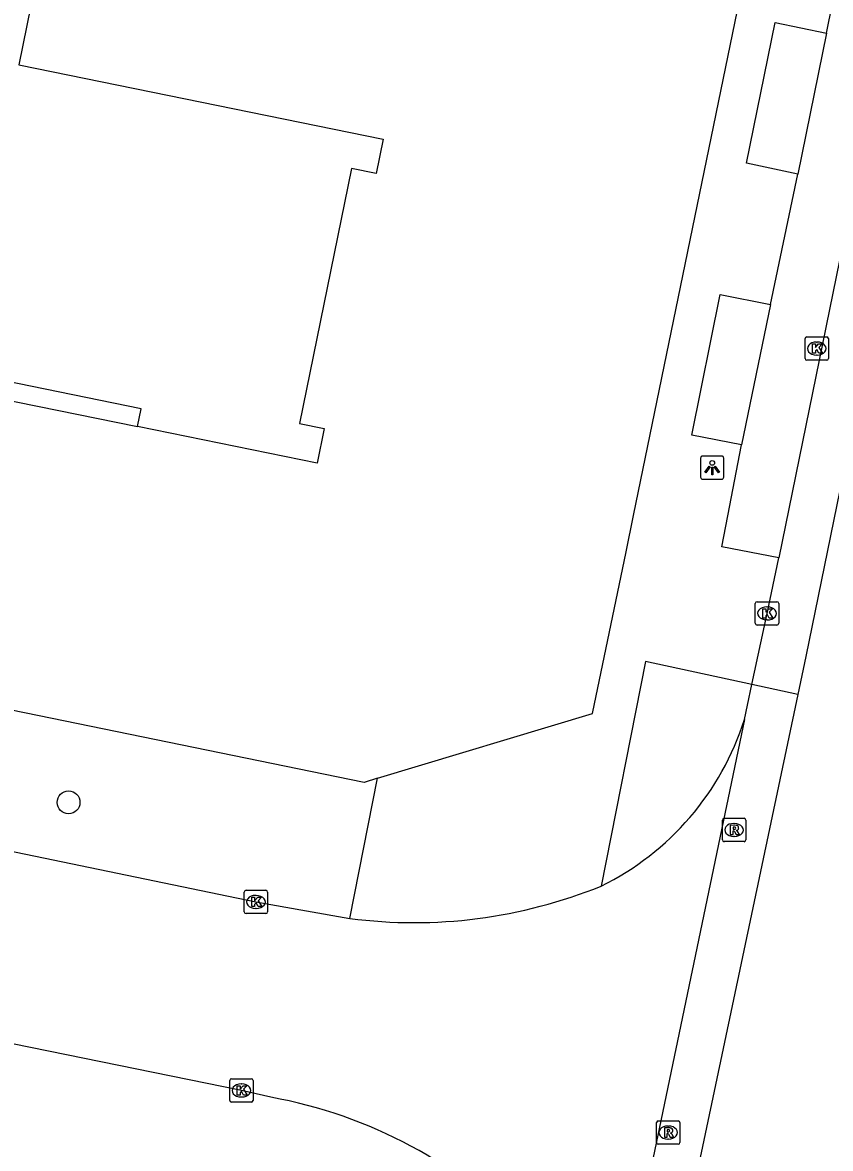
# Model space of a CAD drawing. Extents: x 157692 to 159670, y 381454 to 383289.
# Drawn here: x 158558.55 to 158593.18, y 382472.89 to 382521.12 of the extents above; entities that cross this region are included whole.
import ezdxf

# ---------------------------------------------------------------- set-up
doc = ezdxf.new("R2010")
doc.units = 0
for name, color, linetype in [('IMGEO_Boom', 7, 'Continuous'), ('IMGEO_Kolk', 7, 'Continuous'), ('IMGEO_Lichtpunt', 7, 'Continuous'), ('IMGEO_Pand', 7, 'Continuous'), ('IMGEO_Pand_overbouw', 7, 'Continuous'), ('IMGEO_Parkeervlak_open', 7, 'Continuous'), ('IMGEO_Rijbaan_lokaal_gesloten', 7, 'Continuous'), ('IMGEO_Rioolput', 7, 'Continuous'), ('IMGEO_Voetpad_open', 7, 'Continuous')]:
    doc.layers.add(name, color=color, linetype=linetype)

msp = doc.modelspace()

# ---------------------------------------------------------------- linework, layer by layer
at = {"layer": 'IMGEO_Boom'}
msp.add_circle((158560.526, 382487.714), 0.489, dxfattribs=at)
at = {"layer": 'IMGEO_Kolk'}
for p, q in [((158592.09, 382506.729), (158592.09, 382507.581)), ((158592.165, 382507.655), (158593.017, 382507.655)), ((158593.091, 382507.581), (158593.091, 382506.729)), ((158592.578, 382507.435), (158592.603, 382507.435)), ((158593.017, 382506.655), (158592.165, 382506.655)), ((158592.601, 382506.875), (158592.576, 382506.875)), ((158589.956, 382495.385), (158589.956, 382496.237)), ((158590.031, 382496.311), (158590.883, 382496.311)), ((158590.444, 382496.091), (158590.469, 382496.091)), ((158590.957, 382496.237), (158590.957, 382495.385)), ((158590.467, 382495.531), (158590.442, 382495.531)), ((158590.883, 382495.311), (158590.031, 382495.311)), ((158568.131, 382483.947), (158568.983, 382483.947)), ((158568.056, 382483.021), (158568.056, 382483.873)), ((158568.544, 382483.727), (158568.569, 382483.727)), ((158569.057, 382483.873), (158569.057, 382483.021)), ((158568.983, 382482.947), (158568.131, 382482.947)), ((158568.567, 382483.167), (158568.542, 382483.167)), ((158567.432, 382474.946), (158567.432, 382475.798)), ((158567.507, 382475.872), (158568.359, 382475.872)), ((158568.433, 382475.798), (158568.433, 382474.946)), ((158567.92, 382475.652), (158567.945, 382475.652)), ((158568.359, 382474.872), (158567.507, 382474.872)), ((158567.943, 382475.092), (158567.918, 382475.092))]:
    msp.add_line(p, q, dxfattribs=at)
for points in [[(158592.09, 382506.729), (158592.09, 382507.581)], [(158592.165, 382507.655), (158593.017, 382507.655)], [(158593.091, 382507.581), (158593.091, 382506.729)], [(158592.411, 382507.355), (158592.534, 382507.355), (158592.534, 382507.204), (158592.664, 382507.355), (158592.828, 382507.355), (158592.682, 382507.204), (158592.835, 382506.955), (158592.683, 382506.955), (158592.598, 382507.119), (158592.534, 382507.052), (158592.534, 382506.955), (158592.411, 382506.955), (158592.411, 382507.355)], [(158593.017, 382506.655), (158592.165, 382506.655)], [(158589.956, 382495.385), (158589.956, 382496.237)], [(158590.031, 382496.311), (158590.883, 382496.311)], [(158590.277, 382496.011), (158590.4, 382496.011), (158590.4, 382495.86), (158590.53, 382496.011), (158590.694, 382496.011), (158590.548, 382495.86), (158590.701, 382495.611), (158590.549, 382495.611), (158590.464, 382495.775), (158590.4, 382495.708), (158590.4, 382495.611), (158590.277, 382495.611), (158590.277, 382496.011)], [(158590.957, 382496.237), (158590.957, 382495.385)], [(158590.883, 382495.311), (158590.031, 382495.311)], [(158568.131, 382483.947), (158568.983, 382483.947)], [(158568.056, 382483.021), (158568.056, 382483.873)], [(158568.377, 382483.647), (158568.5, 382483.647), (158568.5, 382483.496), (158568.63, 382483.647), (158568.794, 382483.647), (158568.648, 382483.496), (158568.801, 382483.247), (158568.649, 382483.247), (158568.564, 382483.411), (158568.5, 382483.344), (158568.5, 382483.247), (158568.377, 382483.247), (158568.377, 382483.647)], [(158569.057, 382483.873), (158569.057, 382483.021)], [(158568.983, 382482.947), (158568.131, 382482.947)], [(158567.432, 382474.946), (158567.432, 382475.798)], [(158567.507, 382475.872), (158568.359, 382475.872)], [(158568.433, 382475.798), (158568.433, 382474.946)], [(158567.753, 382475.572), (158567.876, 382475.572), (158567.876, 382475.421), (158568.006, 382475.572), (158568.17, 382475.572), (158568.024, 382475.421), (158568.177, 382475.172), (158568.025, 382475.172), (158567.94, 382475.336), (158567.876, 382475.269), (158567.876, 382475.172), (158567.753, 382475.172), (158567.753, 382475.572)], [(158568.359, 382474.872), (158567.507, 382474.872)]]:
    msp.add_lwpolyline(points, dxfattribs=at)
for centre, start, end in [((158592.167, 382507.579), 91.552, 178.448), ((158592.167, 382507.579), 91.552, 178.448), ((158593.015, 382507.579), 1.552, 88.448), ((158593.015, 382507.579), 1.552, 88.448), ((158592.167, 382506.731), 181.552, 268.448), ((158592.167, 382506.731), 181.552, 268.448), ((158593.015, 382506.731), 271.552, 358.448), ((158593.015, 382506.731), 271.552, 358.448), ((158590.033, 382496.235), 91.552, 178.448), ((158590.033, 382496.235), 91.552, 178.448), ((158590.881, 382496.235), 1.552, 88.448), ((158590.881, 382496.235), 1.552, 88.448), ((158590.033, 382495.387), 181.552, 268.448), ((158590.033, 382495.387), 181.552, 268.448), ((158590.881, 382495.387), 271.552, 358.448), ((158590.881, 382495.387), 271.552, 358.448), ((158568.133, 382483.871), 91.552, 178.448), ((158568.133, 382483.871), 91.552, 178.448), ((158568.981, 382483.871), 1.552, 88.448), ((158568.981, 382483.871), 1.552, 88.448), ((158568.133, 382483.023), 181.552, 268.448), ((158568.133, 382483.023), 181.552, 268.448), ((158568.981, 382483.023), 271.552, 358.448), ((158568.981, 382483.023), 271.552, 358.448), ((158567.509, 382475.796), 91.552, 178.448), ((158567.509, 382475.796), 91.552, 178.448), ((158568.357, 382475.796), 1.552, 88.448), ((158568.357, 382475.796), 1.552, 88.448), ((158567.509, 382474.948), 181.552, 268.448), ((158567.509, 382474.948), 181.552, 268.448), ((158568.357, 382474.948), 271.552, 358.448), ((158568.357, 382474.948), 271.552, 358.448)]:
    msp.add_arc(centre, 0.0765, start, end, dxfattribs=at)
for centre, major_axis, ratio, start_param, end_param in [((158592.577, 382507.155), (-0.387, 0.002), 0.722429, 4.712389, 7.853982), ((158592.602, 382507.155), (-0.39, 0.002), 0.717154, 1.570796, 4.712389), ((158590.443, 382495.811), (-0.387, 0.002), 0.722429, 4.712389, 7.853982), ((158590.468, 382495.811), (-0.39, 0.002), 0.717154, 1.570796, 4.712389), ((158568.543, 382483.447), (-0.387, 0.002), 0.722429, 4.712389, 7.853982), ((158568.568, 382483.447), (-0.39, 0.002), 0.717154, 1.570796, 4.712389), ((158567.919, 382475.372), (-0.387, 0.002), 0.722429, 4.712389, 7.853982), ((158567.944, 382475.372), (-0.39, 0.002), 0.717154, 1.570796, 4.712389)]:
    msp.add_ellipse(centre, major_axis=major_axis, ratio=ratio, start_param=start_param, end_param=end_param, dxfattribs=at)
at = {"layer": 'IMGEO_Lichtpunt'}
for p, q in [((158587.61, 382502.457), (158587.61, 382501.65)), ((158587.61, 382502.457), (158587.61, 382501.65)), ((158588.512, 382502.552), (158587.704, 382502.552)), ((158588.512, 382502.552), (158587.704, 382502.552)), ((158588.606, 382501.65), (158588.606, 382502.457)), ((158588.606, 382501.65), (158588.606, 382502.457)), ((158587.704, 382501.556), (158588.512, 382501.556)), ((158587.704, 382501.556), (158588.512, 382501.556))]:
    msp.add_line(p, q, dxfattribs=at)
for points in [[(158587.984, 382502.121), (158588.023, 382502.093), (158587.835, 382501.831), (158587.797, 382501.858), (158587.984, 382502.121)], [(158588.086, 382502.073), (158588.133, 382502.073), (158588.133, 382501.751), (158588.086, 382501.751), (158588.086, 382502.073)], [(158588.196, 382502.093), (158588.234, 382502.12), (158588.421, 382501.858), (158588.382, 382501.83), (158588.196, 382502.093)]]:
    msp.add_lwpolyline(points, dxfattribs=at)
msp.add_circle((158588.109, 382502.255), 0.0994, dxfattribs=at)
for centre, start, end in [((158587.704, 382502.457), 90, 180), ((158587.704, 382502.457), 90, 180), ((158588.512, 382502.457), 0, 90), ((158588.512, 382502.457), 0, 90), ((158587.704, 382501.65), 180, 270), ((158587.704, 382501.65), 180, 270), ((158588.512, 382501.65), 270, 0), ((158588.512, 382501.65), 270, 360)]:
    msp.add_arc(centre, 0.0946, start, end, dxfattribs=at)
at = {"layer": 'IMGEO_Pand'}
msp.add_lwpolyline([(158561.984, 382536.94), (158558.389, 382519.315), (158574.007, 382516.129), (158573.705, 382514.649), (158572.657, 382514.863), (158570.428, 382503.938), (158571.477, 382503.724), (158571.175, 382502.245), (158563.483, 382503.814), (158563.639, 382504.578), (158551.274, 382507.1), (158551.178, 382506.63), (158548.258, 382507.225), (158548.354, 382507.696), (158543.043, 382508.779), (158542.885, 382508.005), (158521.084, 382512.452), (158521.388, 382513.941), (158522.436, 382513.728), (158524.663, 382524.643), (158523.615, 382524.857), (158523.918, 382526.346), (158546.004, 382521.841), (158549.599, 382539.467)], dxfattribs=at)
at = {"layer": 'IMGEO_Pand_overbouw'}
msp.add_lwpolyline([(158542.885, 382508.005), (158563.483, 382503.814), (158563.639, 382504.578), (158551.274, 382507.1), (158551.178, 382506.63), (158548.258, 382507.225), (158548.354, 382507.696), (158543.043, 382508.779)], close=True, dxfattribs=at)
at = {"layer": 'IMGEO_Parkeervlak_open'}
for points in [[(158593.003, 382520.67), (158591.785, 382514.631)], [(158590.605, 382509.04), (158589.366, 382503.025)]]:
    msp.add_lwpolyline(points, dxfattribs=at)
at = {"layer": 'IMGEO_Rijbaan_lokaal_gesloten'}
for points in [[(158626.897, 382663.441), (158613.919, 382600.583), (158592.124, 382493.966), (158591.78, 382492.336)], [(158611.308, 382597.54), (158600.355, 382544.184), (158590.957, 382498.196)], [(158589.807, 382492.761), (158590.457, 382495.811), (158590.957, 382498.196)], [(158589.495, 382491.264), (158589.624, 382491.884), (158589.807, 382492.761)], [(158591.78, 382492.336), (158589.807, 382492.761)], [(158523.951, 382492.571), (158525.859, 382492.178), (158531.981, 382490.935), (158532.792, 382490.783), (158547.999, 382487.708), (158568.557, 382483.447), (158570.719, 382483.066), (158572.578, 382482.741)], [(158591.78, 382492.336), (158584.663, 382458.624), (158576.456, 382418.202), (158561.278, 382343.885), (158559.085, 382332.976), (158558.877, 382331.964)], [(158589.495, 382491.264), (158582.83, 382459.355)], [(158569.195, 382475.081), (158567.933, 382475.372), (158556.64, 382477.676), (158554.921, 382478.043), (158545.857, 382479.929), (158523.85, 382484.455), (158523.629, 382484.512)]]:
    msp.add_lwpolyline(points, dxfattribs=at)
for centre, radius, start, end in [((158578.031, 382494.923), 12.034, 296.2412, 342.2962), ((158575.333, 382503.85), 21.288, 262.5637, 292.1285), ((158565.599, 382455.126), 20.276, 43.7171, 79.7846)]:
    msp.add_arc(centre, radius, start, end, dxfattribs=at)
at = {"layer": 'IMGEO_Rioolput'}
for p, q in [((158588.547, 382486.105), (158588.547, 382486.957)), ((158588.622, 382487.031), (158589.474, 382487.031)), ((158589.035, 382486.811), (158589.06, 382486.811)), ((158589.548, 382486.957), (158589.548, 382486.105)), ((158589.474, 382486.031), (158588.622, 382486.031)), ((158589.058, 382486.251), (158589.033, 382486.251)), ((158585.721, 382473.141), (158585.721, 382473.993)), ((158585.796, 382474.067), (158586.648, 382474.067)), ((158586.209, 382473.847), (158586.234, 382473.847)), ((158586.722, 382473.993), (158586.722, 382473.141)), ((158586.232, 382473.287), (158586.207, 382473.287)), ((158586.648, 382473.067), (158585.796, 382473.067))]:
    msp.add_line(p, q, dxfattribs=at)
for points in [[(158588.547, 382486.105), (158588.547, 382486.957)], [(158588.622, 382487.031), (158589.474, 382487.031)], [(158589.548, 382486.957), (158589.548, 382486.105)], [(158589.136, 382486.729), (158588.884, 382486.731), (158588.884, 382486.331)], [(158588.884, 382486.331), (158589.008, 382486.331), (158589.008, 382486.493), (158589.019, 382486.493)], [(158589.062, 382486.65), (158589.008, 382486.65), (158589.008, 382486.569)], [(158589.008, 382486.569), (158589.06, 382486.569)], [(158589.066, 382486.464), (158589.137, 382486.331), (158589.277, 382486.331), (158589.212, 382486.457)], [(158589.474, 382486.031), (158588.622, 382486.031)], [(158585.721, 382473.141), (158585.721, 382473.993)], [(158585.796, 382474.067), (158586.648, 382474.067)], [(158586.31, 382473.765), (158586.058, 382473.767), (158586.058, 382473.367)], [(158586.722, 382473.993), (158586.722, 382473.141)], [(158586.058, 382473.367), (158586.182, 382473.367), (158586.182, 382473.529), (158586.193, 382473.529)], [(158586.236, 382473.686), (158586.182, 382473.686), (158586.182, 382473.605)], [(158586.182, 382473.605), (158586.234, 382473.605)], [(158586.24, 382473.5), (158586.311, 382473.367), (158586.451, 382473.367), (158586.386, 382473.493)], [(158586.648, 382473.067), (158585.796, 382473.067)]]:
    msp.add_lwpolyline(points, dxfattribs=at)
for centre, radius, start, end in [((158588.624, 382486.955), 0.0765, 91.552, 178.448), ((158588.624, 382486.955), 0.0765, 91.552, 178.448), ((158589.472, 382486.955), 0.0765, 1.552, 88.448), ((158589.472, 382486.955), 0.0765, 1.552, 88.448), ((158589.018, 382486.44), 0.0533, 26.0293, 88.6989), ((158589.044, 382486.758), 0.19, 274.7715, 282.9687), ((158589.068, 382486.554), 0.0964, 77.0061, 93.1865), ((158589.082, 382486.611), 0.0378, 276.6634, 79.6772), ((158589.135, 382486.619), 0.109, 350.3612, 89.416), ((158589.133, 382486.619), 0.112, 277.5842, 350.9817), ((158589.117, 382486.404), 0.108, 29.5134, 73.7905), ((158588.624, 382486.107), 0.0765, 181.552, 268.448), ((158588.624, 382486.107), 0.0765, 181.552, 268.448), ((158589.472, 382486.107), 0.0765, 271.552, 358.448), ((158589.472, 382486.107), 0.0765, 271.552, 358.448), ((158585.798, 382473.991), 0.0765, 91.552, 178.448), ((158585.798, 382473.991), 0.0765, 91.552, 178.448), ((158586.646, 382473.991), 0.0765, 1.552, 88.448), ((158586.646, 382473.991), 0.0765, 1.552, 88.448), ((158586.192, 382473.476), 0.0533, 26.0293, 88.6989), ((158586.218, 382473.794), 0.19, 274.7715, 282.9687), ((158586.242, 382473.59), 0.0964, 77.0061, 93.1865), ((158586.256, 382473.647), 0.0378, 276.6634, 79.6772), ((158586.309, 382473.655), 0.109, 350.3612, 89.416), ((158586.307, 382473.655), 0.112, 277.5842, 350.9817), ((158586.291, 382473.44), 0.108, 29.5134, 73.7905), ((158585.798, 382473.143), 0.0765, 181.552, 268.448), ((158585.798, 382473.143), 0.0765, 181.552, 268.448), ((158586.646, 382473.143), 0.0765, 271.552, 358.448), ((158586.646, 382473.143), 0.0765, 271.552, 358.448)]:
    msp.add_arc(centre, radius, start, end, dxfattribs=at)
for centre, major_axis, ratio, start_param, end_param in [((158589.034, 382486.531), (-0.387, 0.002), 0.722429, 4.712389, 7.853982), ((158589.059, 382486.531), (-0.39, 0.002), 0.717154, 1.570796, 4.712389), ((158586.208, 382473.567), (-0.387, 0.002), 0.722429, 4.712389, 7.853982), ((158586.233, 382473.567), (-0.39, 0.002), 0.717154, 1.570796, 4.712389)]:
    msp.add_ellipse(centre, major_axis=major_axis, ratio=ratio, start_param=start_param, end_param=end_param, dxfattribs=at)
at = {"layer": 'IMGEO_Voetpad_open'}
for points in [[(158573.771, 382488.744), (158582.974, 382491.52), (158584.424, 382498.452), (158584.741, 382500), (158605.785, 382602.291), (158607.565, 382610.759), (158618.747, 382665.89), (158619.614, 382669.95), (158616.516, 382675.097)], [(158593.003, 382520.67), (158594.27, 382526.898)], [(158591.785, 382514.631), (158589.581, 382515.099), (158590.813, 382521.118), (158593.003, 382520.67)], [(158590.605, 382509.04), (158591.785, 382514.631)], [(158589.366, 382503.025), (158587.235, 382503.449), (158588.447, 382509.466), (158590.605, 382509.04)], [(158590.957, 382498.196), (158588.521, 382498.66), (158588.779, 382499.993), (158589.366, 382503.025)], [(158573.771, 382488.744), (158573.194, 382488.57), (158530.069, 382497.411), (158525.15, 382498.448)], [(158589.807, 382492.761), (158585.254, 382493.742), (158583.352, 382484.13)], [(158572.578, 382482.741), (158573.771, 382488.744)]]:
    msp.add_lwpolyline(points, dxfattribs=at)

doc.saveas('drawing.dxf')
